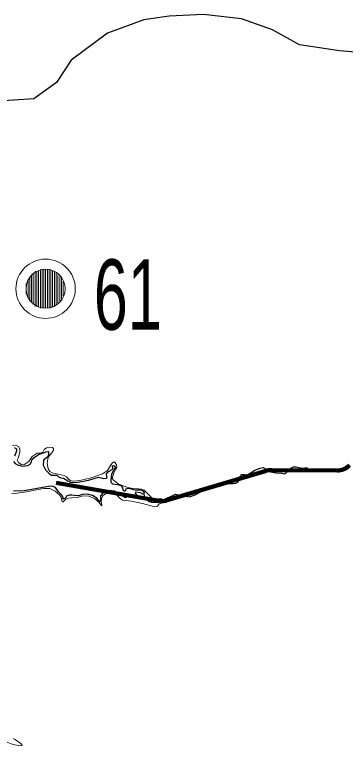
# Model space of a CAD drawing. Extents: x 553962 to 842807, y 8883888 to 9032388.
# Drawn here: x 676840 to 678721, y 8978200 to 8982361 of the extents above; entities that cross this region are included whole.
import ezdxf

# ---------------------------------------------------------------- set-up
doc = ezdxf.new("R2010")
doc.units = 0
doc.header["$LTSCALE"] = 160
for name, color, linetype, lineweight in [('21', 7, 'Continuous', 25), ('33', 7, 'Continuous', 13), ('7', 7, 'Continuous', 90), ('8', 7, 'Continuous', 13)]:
    doc.layers.add(name, color=color, linetype=linetype, lineweight=lineweight)

msp = doc.modelspace()

# ---------------------------------------------------------------- linework, layer by layer
at = {"layer": '21'}
for points in [[(680010.4, 8981805.1), (679556.9, 8981958.7), (679341.3, 8982043.7), (678998.1, 8982113.1), (678848.6, 8982142.2), (678687.8, 8982154.6), (678460.7, 8982189.8), (678306.2, 8982274.3), (678129.2, 8982336.8), (677913.1, 8982360.9), (677718.9, 8982351.5), (677574.5, 8982330.5), (677368.6, 8982254.7), (677162.1, 8982101.2), (677077.8, 8981974.5), (676949.4, 8981881.3), (676716.3, 8981866.7), (676299.8, 8981798.2), (676248, 8981776.3), (676201.9, 8981745.3), (676173.4, 8981709.8)], [(676836.4, 8979899), (676850.4, 8979891.1), (676851.1, 8979877.8), (676838.2, 8979849.8)], [(676834.1, 8979820.2), (676843.5, 8979808.4), (676856.4, 8979800.3), (676885, 8979792.4), (676915.7, 8979796.6), (676928.5, 8979805.1), (676935.4, 8979818.4), (676939.9, 8979833), (676950.8, 8979842.2), (676975.9, 8979858.9), (677004.3, 8979868.5), (677017.3, 8979875.3), (677031.4, 8979875.7), (677031.6, 8979859.5), (677027.7, 8979845.7), (677003.2, 8979827.9), (677002, 8979798), (677015.4, 8979771.4), (677036.3, 8979750.6), (677048.8, 8979742.4), (677064.8, 8979742.1), (677080.2, 8979742.2), (677089.3, 8979731.5), (677101.6, 8979725.9), (677117.8, 8979725.7), (677142.9, 8979708.9), (677155.6, 8979701.6)], [(677155.6, 8979701.6), (677170.5, 8979699.7), (677200.8, 8979701.8), (677259.5, 8979713.3), (677316.6, 8979731.3), (677344.6, 8979722.9), (677361.8, 8979724.7), (677366.5, 8979727.8), (677363.7, 8979734.2), (677362.3, 8979749.5), (677372.1, 8979760.8), (677383.9, 8979769.2), (677397.3, 8979775.5), (677399.5, 8979782.8), (677396.3, 8979789.8), (677396.1, 8979795.5), (677404.7, 8979796.3), (677412.1, 8979791.8), (677413.3, 8979785.2), (677403.4, 8979772.9), (677389.9, 8979746.9), (677386.7, 8979716.6), (677386.8, 8979701.8), (677397.3, 8979692.6), (677427.6, 8979689.4), (677443, 8979683.4), (677453.8, 8979672.6), (677454.6, 8979657.8), (677461.1, 8979653.1), (677469.3, 8979653.2), (677476.8, 8979665.5), (677489, 8979668.4), (677523.5, 8979658.6), (677553.6, 8979659.1), (677567.5, 8979655.6), (677575.8, 8979641.4), (677575.5, 8979634.3), (677568.5, 8979633), (677556.3, 8979641.9), (677526.7, 8979644.7), (677525.7, 8979637.3), (677532.1, 8979633.1), (677533.9, 8979626.8), (677527.9, 8979622.2), (677518.5, 8979611.5), (677503.8, 8979615.5), (677494.3, 8979626.8), (677486.9, 8979625.8), (677482.3, 8979619.9), (677469.5, 8979612.2), (677457.2, 8979620), (677429.7, 8979631.4), (677407.4, 8979651.1), (677377.8, 8979653.9), (677362.2, 8979653.1), (677350.3, 8979644.9), (677337.8, 8979636.6), (677328.8, 8979624.6), (677327.9, 8979593.7), (677325.9, 8979591.1), (677321.2, 8979595.4), (677308.1, 8979611.2), (677282.1, 8979626.2), (677253.3, 8979633.9), (677223.3, 8979632.2), (677209.6, 8979626.2), (677194.8, 8979625.1), (677165.1, 8979628.9), (677150.2, 8979628.9), (677136.1, 8979624), (677129.1, 8979610.6), (677115.2, 8979605.2)], [(677574.7, 8979633.6), (677579.2, 8979618), (677589.5, 8979605.1), (677602, 8979594.2), (677617.3, 8979588.8), (677650, 8979586.2), (677679.8, 8979600), (677740, 8979626.6), (677754.9, 8979633.3), (677770.9, 8979630.5), (677803, 8979623.7), (677834.8, 8979618.1), (677866.2, 8979629.4), (677923.4, 8979661), (677983.4, 8979687.5), (678048.2, 8979693.8), (678080.8, 8979695), (678098.1, 8979695.7), (678110.9, 8979703.2), (678121.9, 8979734.2), (678131.9, 8979746.2), (678148.5, 8979745), (678164.7, 8979744.1), (678179, 8979752.6), (678205.7, 8979770.8), (678236.6, 8979781.6), (678253.3, 8979785.3), (678266.6, 8979777.3), (678279, 8979766.4), (678294.1, 8979760.1), (678326.5, 8979755.5), (678358.9, 8979753.7), (678375, 8979750.2), (678382.5, 8979752.8), (678387.1, 8979759.7), (678409.9, 8979782.6), (678425.2, 8979788.5), (678441.7, 8979789.2), (678473.9, 8979781.9), (678506.3, 8979785.6)], [(677114.5, 8979604.9), (677115.1, 8979612.9), (677109.9, 8979626.4), (677088.3, 8979647.8), (677071.6, 8979672.7), (677058.5, 8979678.1), (677042.4, 8979678.5), (677011.8, 8979672.8), (676893.9, 8979653.4), (676833.5, 8979650.9)]]:
    msp.add_lwpolyline(points, dxfattribs=at)
at = {"layer": '33'}
for p, q in [((676956, 8980902), (676956, 8980702)), ((676966, 8980902), (676966, 8980702)), ((676976, 8980902), (676976, 8980702)), ((676986, 8980912), (676986, 8980692)), ((676996, 8980912), (676996, 8980692)), ((677006, 8980912), (677006, 8980692)), ((677016, 8980912), (677016, 8980692)), ((677026, 8980912), (677026, 8980692)), ((677036, 8980912), (677036, 8980692)), ((677046, 8980912), (677046, 8980692)), ((677056, 8980902), (677056, 8980702)), ((677066, 8980902), (677066, 8980702)), ((676926, 8980872), (676926, 8980732)), ((676936, 8980882), (676936, 8980722)), ((676946, 8980892), (676946, 8980712)), ((677076, 8980892), (677076, 8980712)), ((677086, 8980882), (677086, 8980722)), ((677096, 8980872), (677096, 8980732)), ((677106, 8980862), (677106, 8980742)), ((676906, 8980832), (676906, 8980772)), ((676916, 8980852), (676916, 8980752)), ((677116, 8980842), (677116, 8980762))]:
    msp.add_line(p, q, dxfattribs=at)
for radius in [168.7, 111]:
    msp.add_circle((677016, 8980802), radius, dxfattribs=at)
at = {"layer": '7'}
for p, q in [((677706.7, 8979599), (678264.8, 8979765.5)), ((678304, 8979771.1), (678673.5, 8979768.8)), ((677076.5, 8979697.5), (677661, 8979596.3))]:
    msp.add_line(p, q, dxfattribs=at)
for centre, radius, start, end in [((678674.1, 8979868.8), 100, 269.6506, 315.2494), ((678303.2, 8979636.9), 134.2, 89.6506, 106.607), ((677678.1, 8979694.8), 100, 260.1761, 286.607)]:
    msp.add_arc(centre, radius, start, end, dxfattribs=at)
at = {"layer": '8'}
for points in [[(676828.5, 8979911.4), (676845.9, 8979911.8), (676860.8, 8979905.6), (676869.9, 8979890.9), (676868.8, 8979874.6), (676861.2, 8979842.1), (676853.4, 8979827), (676861.2, 8979813.1), (676876.3, 8979802.8), (676892.1, 8979801.6), (676920.9, 8979819.9), (676940.3, 8979847.2), (676968.5, 8979866.2), (676985.2, 8979866.1), (677000.4, 8979872.1), (677007.8, 8979887), (677021.6, 8979896.9), (677037.8, 8979901.5), (677055.5, 8979899.1), (677060.3, 8979893.1), (677060.2, 8979884.4), (677052, 8979869.2), (677030, 8979843.8), (677024.1, 8979811), (677030.9, 8979777.1), (677039.7, 8979763.3), (677053.9, 8979755.6), (677088, 8979748.4), (677121.4, 8979740.5), (677135, 8979731.7), (677145.7, 8979718.3), (677159.9, 8979709.5), (677176.7, 8979707.1), (677209.9, 8979712.5), (677275.6, 8979727.1), (677339.2, 8979748.8)], [(677339.2, 8979748.8), (677367.7, 8979767.6), (677385.1, 8979796.1), (677394.6, 8979809.6), (677401.2, 8979815.8), (677407.8, 8979816.8), (677418.2, 8979800.7), (677421.1, 8979786.2), (677403.9, 8979755.6), (677393.6, 8979723.5), (677403.2, 8979711.6), (677417.8, 8979701.8), (677430.7, 8979691.6), (677446.8, 8979685.8), (677478.1, 8979673.5), (677511, 8979666.8), (677544.7, 8979665), (677561.4, 8979663.1), (677576.5, 8979655.8), (677626.7, 8979607.2), (677641.7, 8979602.3), (677657.8, 8979606.6), (677674.7, 8979606.4), (677687.7, 8979592.3), (677687.3, 8979586.1), (677680.2, 8979584), (677662.3, 8979579.4), (677652.8, 8979565.4), (677637.7, 8979562.1), (677567.9, 8979580.2), (677505.1, 8979594.8), (677470.5, 8979597.6), (677454.1, 8979600.4), (677440.3, 8979608.7), (677416.1, 8979633.3), (677401.5, 8979641), (677384.7, 8979643.5), (677353, 8979633), (677339.9, 8979622.7), (677333, 8979607.1), (677332.1, 8979590.8), (677336.5, 8979571.3), (677336.2, 8979567.3), (677331.8, 8979571), (677318.2, 8979588.2), (677293.2, 8979609.5), (677261.7, 8979623.3), (677228.8, 8979624.4), (677195.6, 8979615.8), (677162.6, 8979612.1), (677146.1, 8979611), (677129.8, 8979603.1), (677115.2, 8979589.3), (677110.5, 8979590.1), (677108, 8979598.7), (677103.9, 8979616.6), (677095.8, 8979630), (677069.7, 8979651.6), (677039.5, 8979666.7), (677006.1, 8979666.9), (676972.8, 8979659.8), (676906.8, 8979647.2), (676840, 8979637.3), (676823, 8979639.4)]]:
    msp.add_lwpolyline(points, dxfattribs=at)
msp.add_spline([(676832.1, 8978244.5), (676882.7, 8978204.8), (676819.8, 8978214.6), (676711.8, 8978289.2), (676603.8, 8978479.8), (676554.7, 8978562.3), (676495.8, 8978617.3), (676433, 8978642.9), (676381.9, 8978625.2), (676338.7, 8978566.2), (676301.4, 8978538.8), (676275.9, 8978566.2), (676268.1, 8978635), (676252.3, 8978682.2), (676203.2, 8978745), (676091.3, 8978829.5), (676046.2, 8978876.7), (676040.3, 8978937.6), (676030.5, 8979012.2), (676001, 8979077), (675938.2, 8979139.9), (675804.6, 8979163.5), (675710.4, 8979192.9), (675635.8, 8979232.2), (675580.8, 8979297.1), (675519.9, 8979346.2), (675478.7, 8979383.5), (675439.4, 8979358), (675417.8, 8979289.2), (675425.7, 8979218.5), (675441.4, 8979149.7), (675439.4, 8979098.7), (675400.1, 8979079), (675333.4, 8979130.1), (675258.8, 8979165.4), (675205.8, 8979169.4), (675172.4, 8979275.5), (675168.4, 8979320.6), (675156.7, 8979369.8), (675102.1, 8979411.1), (675088, 8979414.8)], degree=3, dxfattribs=at)

# ---------------------------------------------------------------- texts
at = {"layer": '33', "width": 0.65}
msp.add_text('61', height=400, dxfattribs=at).set_placement((677290.2, 8980569.1))

doc.saveas('drawing.dxf')
